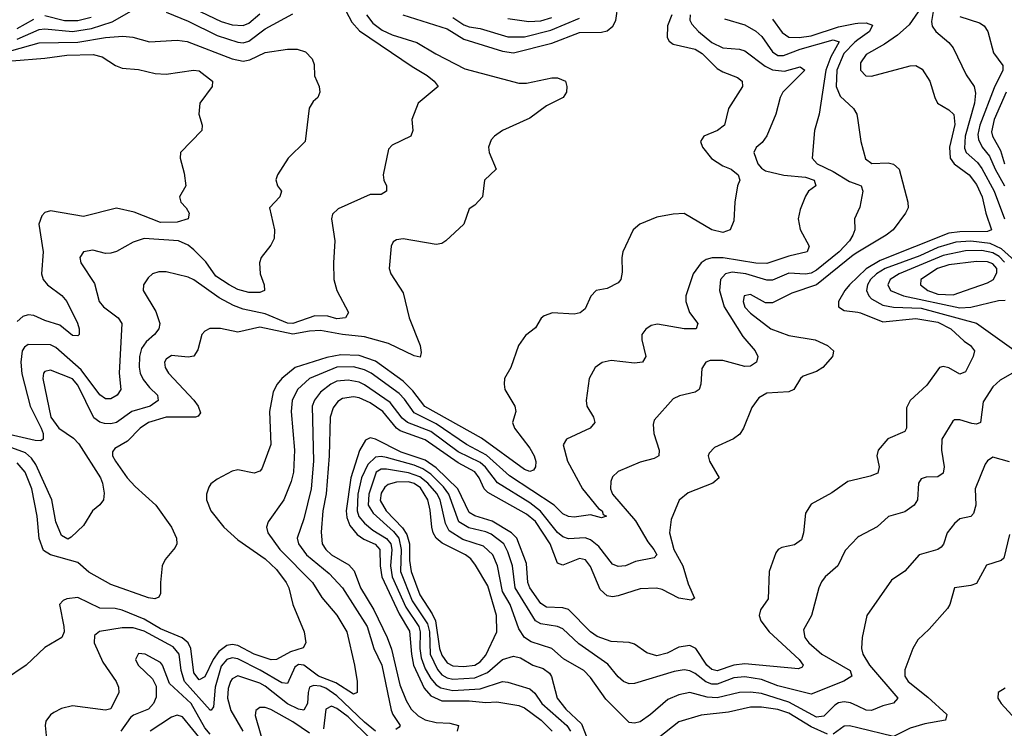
# Model space of a CAD drawing. Header units: inches. Extents: x 501365 to 657855, y 482276 to 547543.
# Tile 323 of 656: x 606959 to 610531, y 485000 to 487573. Entities that reach past the tile are written whole.
import ezdxf

# ---------------------------------------------------------------- set-up
doc = ezdxf.new("R2010")
doc.units = ezdxf.units.IN
doc.header["$MEASUREMENT"] = 0
doc.layers.add('A6408', color=7, linetype='Continuous')
doc.layers.add('A6418', color=7, linetype='Continuous')

msp = doc.modelspace()

# ---------------------------------------------------------------- linework, layer by layer
at = {"layer": 'A6408', "color": 5}
for points, elevation in [([(608130, 487628.3), (608164.3, 487564.3), (608192, 487532), (608382.4, 487402.4), (608437.3, 487370), (608463.1, 487350), (608477.6, 487330), (608404.6, 487270), (608381.6, 487210), (608384.9, 487170), (608378.4, 487150), (608310, 487116.8), (608297.4, 487102.6), (608278, 487010), (608279.5, 486990), (608290.2, 486970), (608290.2, 486949.8), (608270, 486938.3), (608230, 486938), (608113.9, 486886.1), (608093.5, 486866.5), (608090.1, 486850), (608102.5, 486770), (608096.9, 486690), (608098.9, 486630), (608109, 486590), (608151.3, 486510), (608141.3, 486490), (608110, 486486.5), (608076.3, 486496.2), (608030, 486498), (607950, 486470.2), (607930, 486471.1), (607850, 486505.1), (607770, 486521.7), (607734.9, 486534.9), (607682.8, 486562.8), (607590, 486628.6), (607570, 486637.5), (607490, 486657), (607463, 486657), (607440.4, 486650), (607424.4, 486635.6), (607407.9, 486610), (607406.5, 486590), (607452.9, 486512.9), (607467.5, 486470), (607463.7, 486450), (607448.2, 486430), (607417.1, 486402.9), (607400.7, 486379.3), (607392.9, 486350), (607391.7, 486311.7), (607395.7, 486290), (607406.9, 486266.9), (607430, 486237.2), (607459.1, 486210), (607460.9, 486190), (607432.7, 486170), (607365.9, 486150), (607310, 486110.8), (607290, 486105.3), (607266.5, 486106.5), (607250, 486111.6), (607227.7, 486127.7), (607170, 486245.6), (607150, 486268.9), (607070, 486300.6), (607050, 486296.1), (607045, 486290), (607042.9, 486270), (607071.7, 486130), (607101.2, 486090), (607153.6, 486053.6), (607173.4, 486033.4), (607251.5, 485910), (607259.3, 485890), (607265.8, 485854.2), (607263.1, 485830), (607249, 485811), (607223.1, 485790), (607190, 485736.2), (607146, 485694), (607132.9, 485687.1), (607110, 485699.8), (607090, 485749.6), (607075.2, 485830), (607017.4, 485957.4), (607001.3, 485981.3), (606979.9, 485999.9), (606930, 486018.6)], 2260), ([(606950, 487502.2), (607030, 487536.5), (607050, 487538.9), (607150, 487529.5), (607218.9, 487541.1), (607294.8, 487565.2), (607390, 487619.3)], 2260), ([(607565.4, 487625.4), (607690, 487566), (607730, 487554.1), (607770, 487551.6), (607790, 487559.8), (607830, 487594.2)], 2280), ([(608349.5, 487590), (608510, 487539.1), (608570, 487501.5), (608710, 487458.2), (608750, 487452.1), (608890, 487487.7), (608990, 487526.7), (609070, 487527.2), (609090, 487532.5), (609110.8, 487549.2), (609121.6, 487570), (609130, 487630.4)], 2320), ([(609324.4, 487590), (609309.5, 487550), (609308.1, 487508.1), (609315.3, 487495.3), (609330, 487484.2), (609410, 487465.4), (609434.9, 487450), (609490, 487395.7), (609510, 487383), (609563, 487363), (609580.3, 487350), (609581.2, 487330), (609530.2, 487250), (609515.9, 487190), (609490.3, 487170), (609440.9, 487150), (609429.3, 487130), (609435.8, 487110), (609469.2, 487069.2), (609510, 487042), (609540.3, 487030), (609565.3, 487010), (609571.8, 486990), (609563.1, 486970), (609553.4, 486910), (609550, 486842), (609537.1, 486810), (609510, 486800.4), (609470, 486809.8), (609370, 486869.7), (609330, 486867.1), (609270, 486855.4), (609209.3, 486830.7), (609184.2, 486810), (609147.4, 486730), (609143.1, 486710), (609144.2, 486655.8), (609139.3, 486630), (609130, 486618), (609090, 486596.9), (609050, 486589.7), (609031, 486569), (609010, 486523.6), (608992.1, 486508), (608970, 486503.8), (608891.6, 486508.4), (608862.2, 486497.8), (608850.3, 486489.7), (608830, 486454.5), (608794.3, 486425.7), (608768.5, 486390), (608741.1, 486310), (608717.6, 486270), (608716, 486250), (608719.6, 486230), (608754.9, 486170), (608759.1, 486150), (608747.4, 486110), (608753.8, 486090), (608810, 486017.8), (608825.4, 485990), (608831.3, 485968.7), (608830.1, 485949.9), (608822.7, 485937.3), (608810, 485932.1), (608790, 485939.7), (608634, 486054), (608428.6, 486168.6), (608385, 486225), (608350, 486261), (608250, 486333.3), (608190, 486353.1), (608124.4, 486355.6), (608073.6, 486346.4), (607958.3, 486310), (607909.6, 486270), (607892.4, 486250), (607877.9, 486222.1), (607865.3, 486150), (607869.6, 486030), (607837.2, 485942.8), (607830, 485933.3), (607810, 485927), (607750, 485938.7), (607730, 485933.3), (607675.8, 485904.2), (607652.7, 485887.3), (607644.5, 485875.5), (607636.8, 485850), (607637, 485830), (607651.7, 485790), (607699, 485730), (607750, 485684.3), (607850, 485615.7), (607890, 485576.6), (607925.7, 485530), (607935, 485510), (607950.1, 485450.1), (607991.4, 485350), (607997.2, 485310), (607987.2, 485292.8), (607941.7, 485278.3), (607890, 485249.9), (607871.2, 485248.8), (607810, 485269), (607750, 485301), (607730, 485304.2), (607710, 485300.7), (607681, 485279), (607660.5, 485250), (607630, 485187.3), (607610, 485176.6), (607590, 485202.2), (607580.1, 485290), (607569.9, 485310), (607548.5, 485328.5), (607470, 485361.9), (607410, 485396), (607330, 485429.4), (607305.2, 485434.8), (607250, 485435.9), (607170, 485474.6), (607130, 485470.6), (607116.2, 485463.8), (607103.2, 485450), (607119.4, 485370), (607120.7, 485350), (607111.8, 485330), (607050, 485294), (606981.7, 485230), (606903.9, 485176.1)], 2320), ([(608216.5, 487590), (608239.8, 487559.8), (608274.1, 487534.1), (608310, 487518), (608400.1, 487490), (608468.5, 487448.5), (608574.2, 487394.2), (608770, 487342.5), (608798.1, 487341.9), (608890, 487361.7), (608910, 487361.3), (608939.1, 487350), (608944.4, 487330), (608942.4, 487310), (608930.2, 487289.8), (608870, 487260.5), (608810, 487214.7), (608710.7, 487170), (608682, 487150), (608670, 487136), (608659.5, 487110), (608662, 487090), (608688, 487030), (608645.7, 486990), (608638.3, 486930), (608610, 486899.7), (608590, 486886), (608570.3, 486830), (608504.4, 486770), (608490, 486760.4), (608470, 486757.2), (608350, 486777.2), (608325.9, 486774.1), (608313.7, 486766.3), (608306.7, 486750), (608299.6, 486670), (608305.3, 486650), (608350, 486580.7), (608372.3, 486490), (608411.8, 486390), (608415.1, 486364.9), (608412, 486348), (608390, 486352.7), (608297, 486397), (608210, 486421.2), (608129.5, 486429.5), (608050, 486445), (608010, 486442.4), (607950, 486430.7), (607830, 486456.9), (607750, 486438.5), (607687.8, 486452.2), (607648.1, 486451.9), (607630, 486441.7), (607620.2, 486430), (607605.2, 486374.8), (607590, 486351.3), (607570, 486347.7), (607510, 486353.3), (607490, 486340.5), (607484.7, 486330), (607487, 486310), (607499, 486290), (607591.1, 486191.1), (607606.5, 486170), (607614.7, 486145.3), (607606.1, 486133.9), (607597.1, 486130), (607490.3, 486129.7), (607426.4, 486110), (607396.4, 486090), (607350, 486042.2), (607303.6, 486016.4), (607295.9, 486004.1), (607295.9, 485990), (607306.6, 485970), (607349.3, 485910), (607377.9, 485877.9), (607453.3, 485810), (607509.3, 485730), (607527.9, 485690), (607528.8, 485670), (607523, 485657), (607486.5, 485613.5), (607475.6, 485590), (607469.1, 485530), (607470.2, 485489.8), (607463.7, 485476.3), (607449.1, 485470.9), (607426.2, 485473.8), (607290, 485522.1), (607210, 485567.2), (607170, 485602.3), (607070.2, 485630.2), (607045.4, 485645.4), (607029.1, 485689.1), (607022.4, 485770), (607002.9, 485870), (606978.2, 485930), (606950, 485964.1)], 2280), ([(607050, 487587.7), (607120.9, 487570), (607170, 487569.8), (607218, 487582)], 2280), ([(609391.4, 487590), (609390.6, 487570.6), (609396.9, 487556.9), (609421.5, 487530), (609470, 487489.7), (609510, 487471), (609570, 487465.9), (609590, 487459.9), (609663.4, 487403.4), (609690, 487390.3), (609733.9, 487386.1), (609790, 487401.3), (609807, 487390), (609727.4, 487310), (609717.6, 487290), (609702.7, 487230), (609669.5, 487150.5), (609653, 487127), (609630.9, 487109.1), (609622, 487090), (609637.3, 487050), (609650, 487033.5), (609664.4, 487024.4), (609731.2, 487008.8), (609810, 487001.4), (609841.8, 486990), (609847.9, 486970), (609820.8, 486950), (609810, 486931.6), (609790, 486883.7), (609783.2, 486850), (609791, 486811), (609823.2, 486750), (609816.5, 486730), (609750, 486714.3), (609670, 486688.1), (609630, 486689.2), (609511.5, 486708.5), (609471.3, 486708.7), (609450, 486702.3), (609431.8, 486690), (609401.8, 486650), (609375.8, 486570), (609375.2, 486550), (609388.5, 486510), (609419.2, 486470), (609413.4, 486450), (609369.4, 486450.6), (609272.7, 486467.3), (609250, 486462), (609230.2, 486449.8), (609216, 486430), (609215.5, 486410), (609230.2, 486350), (609218, 486330), (609190, 486326.1), (609104.6, 486335.4), (609072.2, 486327.8), (609046.3, 486310), (609024.9, 486270), (609014.2, 486190), (609017.1, 486170), (609041.3, 486130), (609045.3, 486110), (609028.7, 486090), (608943.1, 486050), (608931.1, 486028.9), (608946.4, 485970), (609000.4, 485870), (609058.4, 485798.4), (609072.4, 485790), (609076.2, 485776.2), (609087.7, 485770), (609070, 485763.8), (609030, 485775.2), (608970, 485766.5), (608950, 485768.6), (608930, 485779.1), (608898.1, 485810), (608736.4, 485916.4), (608652.4, 485992.4), (608579.9, 486030), (608470, 486105.4), (608390, 486145.3), (608355.2, 486195.2), (608335.6, 486215.6), (608233.6, 486290), (608210, 486302.2), (608170, 486312.2), (608110, 486311.9), (608010.8, 486270), (607966.6, 486230), (607947.7, 486190), (607944.3, 486150), (607956.1, 486010), (607951.8, 485930), (607944.1, 485895.9), (607917.2, 485830), (607860.7, 485750), (607853.7, 485730), (607858.7, 485710), (607902.2, 485650), (608020.8, 485530), (608055.6, 485475.6), (608110, 485411), (608145.5, 485350), (608174, 485230), (608182.9, 485170), (608183.1, 485130), (608170, 485124.4), (608105.4, 485165.4), (608043.1, 485190), (607990, 485229.3), (607970, 485232.3), (607957.2, 485222.8), (607930, 485162.8), (607910, 485165.4), (607831.7, 485211.7), (607750, 485252.5), (607730, 485256.1), (607710, 485249.9), (607690, 485225.3), (607668.5, 485150), (607661.6, 485078.4), (607653.7, 485066.4), (607650, 485066.1), (607556.7, 485170), (607544.3, 485210), (607537.7, 485270), (607516, 485296), (607410, 485352.7), (607370, 485364.6), (607330, 485364.8), (607248.7, 485351.3), (607230, 485337.7), (607228.8, 485310), (607260.4, 485240.4), (607308.9, 485170), (607317.2, 485150), (607318, 485130), (607290, 485071), (607270, 485065.7), (607150, 485082.2), (607110, 485072.1), (607082.1, 485057.9), (607070, 485049.7), (607054, 485026), (607051.2, 485010), (607057.2, 484950)], 2340), ([(607490, 487600.1), (607570, 487567.7), (607675.4, 487515.4), (607750, 487490.7), (607770, 487488.8), (607790, 487494.2), (607850, 487539.7), (607950, 487594.5)], 2260), ([(608530, 487581), (608570, 487554.1), (608590, 487546.5), (608630, 487540.5), (608730, 487510.1), (608790, 487510.1), (608885.8, 487534.2), (608990, 487577.8)], 2340), ([(608730, 487577.4), (608806.4, 487566.4), (608850, 487568.7), (608890, 487580.5)], 2360), ([(606950, 487540.3), (607010, 487574)], 2280), ([(609515.9, 487575.9), (609590, 487553.9), (609630, 487531.2), (609651.4, 487511.4), (609690, 487455.6), (609710, 487443.2), (609730, 487443), (609790, 487465.3), (609910, 487499.1), (609932.2, 487492.2), (609902.4, 487437.6), (609884.2, 487390), (609859.8, 487230), (609843, 487170), (609834, 487070), (609852, 487050), (609910, 487021.8), (609970, 486985.5), (610000, 486974.5)], 2360), ([(609690, 487575), (609725.6, 487525.6), (609750, 487509.1), (609787.5, 487507.5), (609830, 487513.5), (609930, 487546.8), (609990, 487559.2), (610000, 487559.7)], 2380), ([(606930, 487460.3), (607029.2, 487489.2), (607170, 487491.7), (607270, 487508.2), (607333.3, 487513.3), (607369.6, 487509.6), (607430, 487491.8), (607530, 487498.5), (607566.9, 487493.1), (607730, 487430.4), (607770, 487422.5), (607793.4, 487426.6), (607850, 487453.5), (607930, 487465.8), (607965.6, 487465.6), (607995.7, 487455.7), (608020.3, 487430), (608027.6, 487410), (608028.6, 487368.6), (608044.9, 487330), (608047.7, 487310), (608040.7, 487290), (608023.9, 487276.1), (608008.9, 487251.1), (607994.9, 487130), (607932.4, 487070), (607894.4, 487010), (607888.7, 486991.3), (607893.7, 486970), (607908.7, 486950), (607902.4, 486930), (607865.5, 486890), (607883.2, 486810), (607881.5, 486778.5), (607870, 486754.5), (607834.3, 486710), (607829.1, 486690), (607831.2, 486650), (607845.5, 486610), (607846.4, 486590), (607830, 486582.5), (607790, 486582.7), (607750, 486593.5), (607718.5, 486610), (607670, 486642.1), (607633.8, 486693.8), (607590, 486737.5), (607570, 486754.7), (607535.1, 486770), (607410, 486778.8), (607370, 486764.7), (607310, 486731.3), (607290, 486724.9), (607270, 486724.5), (607224, 486736), (607190.6, 486730), (607177.3, 486710), (607180.2, 486690), (607230, 486615.3), (607247.1, 486550), (607263.2, 486530), (607316, 486490), (607329.4, 486470), (607320.1, 486290), (607325.7, 486230), (607312.8, 486210), (607290, 486196.4), (607270, 486196.4), (607250, 486211.4), (607182.1, 486302.1), (607090, 486383), (607070, 486392.4), (606990, 486393.5), (606976.3, 486383.7), (606967.8, 486370), (606963.1, 486330), (606966.5, 486286.5), (606997.2, 486170), (607036.5, 486090), (607044.2, 486070), (607044.2, 486050), (607036, 486044), (607015.1, 486044.9), (606830, 486087)], 2240), ([(610000, 487499.7), (609988.5, 487491.5), (609949.3, 487450), (609923.6, 487390), (609920.8, 487330), (609935.2, 487295.2), (609984.1, 487250), (609996.6, 487230), (610000, 487206.4)], 2380), ([(606930, 487423.8), (607050, 487432.6), (607130, 487443.8), (607225.9, 487445.9), (607258.1, 487438.1), (607306.4, 487406.4), (607330, 487396.8), (607390, 487391.4), (607450, 487377.2), (607490, 487375.1), (607588.9, 487388.9), (607610, 487387), (607658.4, 487350), (607657.6, 487330), (607612.4, 487270), (607608.2, 487230), (607620.5, 487190), (607619.1, 487170), (607542, 487090), (607541.6, 487070), (607555.8, 487015.8), (607561.7, 486970), (607538.4, 486930), (607543.1, 486910), (607562.6, 486890), (607573.1, 486870), (607570.3, 486850), (607530, 486838), (607470, 486836), (607374.3, 486874.3), (607310, 486888.1), (607190, 486858.4), (607070, 486879), (607050, 486873.1), (607039.3, 486860.7), (607028.5, 486830), (607043.5, 486730), (607037.6, 486650), (607044.4, 486630), (607059.7, 486610), (607111.2, 486571.2), (607130.1, 486550), (607168.9, 486471.1), (607174.7, 486450), (607174.3, 486430), (607170, 486425.4), (607150, 486425.8), (607104, 486464), (607050, 486480.4), (607010, 486499), (606990, 486501.7), (606970, 486495.1), (606950, 486477.1)], 2220), ([(610000, 486876.8), (609987.2, 486850), (609988.5, 486810), (609981.9, 486790), (609969.6, 486770), (609932.6, 486730), (609850, 486663.2), (609830, 486652.4), (609810, 486648.8), (609750, 486652.1), (609690, 486626.9), (609670, 486626.7), (609593.8, 486650), (609543.3, 486656.7), (609519.2, 486650), (609502, 486630), (609497.6, 486590), (609515.2, 486530), (609583.1, 486423.1), (609627.8, 486370), (609637.2, 486350), (609632.7, 486330), (609610, 486315.4), (609590, 486313.8), (609510, 486336.1), (609464.4, 486335.6), (609448.8, 486330), (609434, 486306), (609430.2, 486249.8), (609424.2, 486230), (609410, 486220.3), (609352.9, 486207.1), (609330, 486196.1), (609260.9, 486119.1), (609257.3, 486102.7), (609259.7, 486070), (609278.8, 486010), (609278.3, 485990), (609260.6, 485979.4), (609210, 485966), (609130, 485933.1), (609110, 485913.3), (609103.9, 485896.1), (609102.7, 485870), (609110.1, 485850), (609193.3, 485753.3), (609237.3, 485677.3), (609260.1, 485650), (609270.1, 485630), (609260.8, 485619.2), (609193.7, 485606.3), (609157.3, 485590), (609130, 485588.1), (609110, 485596), (609059.8, 485659.8), (609030, 485683.9), (609010, 485692), (608950, 485688.7), (608930, 485695), (608910, 485711.7), (608848.4, 485788.4), (608810, 485818.8), (608691.9, 485891.9), (608648.8, 485948.8), (608630, 485964.7), (608550, 486004.2), (608450, 486077.5), (608365.3, 486110), (608346.2, 486126.2), (608303.4, 486183.4), (608210, 486247.7), (608190, 486256.4), (608150, 486264.4), (608110, 486260.7), (608088.1, 486250), (608050, 486221.1), (608028.2, 486191.8), (608020.5, 486170), (608024.8, 485970), (608016.2, 485870), (607990, 485761.1), (607966, 485690), (607970.5, 485670), (607999.5, 485630), (608081.8, 485561.8), (608130, 485510), (608219.3, 485370), (608244, 485290), (608273.2, 485230), (608306.6, 485066.6), (608312.7, 485050), (608339.7, 485010), (608335.8, 485004.2), (608323.8, 484996.2)], 2360), ([(610000, 486728.4), (609982.3, 486717.7), (609850, 486610), (609760, 486579.9), (609690, 486544.4), (609665, 486545), (609610, 486574.9), (609587.1, 486570), (609583.4, 486550), (609590, 486529.4), (609610, 486507.4), (609684, 486450), (609750, 486426), (609845.2, 486410), (609890.3, 486390), (609911.3, 486370), (609910, 486362), (609907.6, 486350), (609873.4, 486310), (609850, 486296), (609801.8, 486278.2), (609792.3, 486270), (609767.7, 486230), (609750, 486222.3), (609670, 486217.2), (609640.2, 486199.8), (609615.3, 486164.7), (609585, 486090), (609571.7, 486068.3), (609548.7, 486051.3), (609479.8, 486020.2), (609460.3, 485999.7), (609456.5, 485990), (609461.5, 485970), (609496.9, 485910), (609474, 485890), (609384.4, 485855.6), (609351.7, 485828.3), (609322, 485758), (609315.9, 485710), (609332.2, 485650), (609365.3, 485590), (609384.6, 485524.6), (609407.3, 485472.7), (609395.1, 485464.9), (609350, 485472.4), (609290, 485504), (609268.7, 485508.7), (609210, 485506.5), (609130, 485481.7), (609110, 485478.1), (609090, 485481.1), (609064.5, 485504.5), (609030, 485588.2), (609011.6, 485611.6), (608990, 485617.3), (608930, 485592.5), (608910, 485600.2), (608883.5, 485670), (608830, 485750.8), (608798.1, 485778.1), (608656.9, 485856.9), (608644.1, 485870), (608625.8, 485910), (608610, 485931.5), (608550, 485964.4), (608430, 486048), (608339.7, 486079.7), (608325.9, 486090), (608276.1, 486150), (608230, 486182.2), (608190, 486199.8), (608170, 486203.6), (608130, 486197.6), (608113.3, 486186.7), (608095.9, 486164.1), (608085.1, 486130), (608081.5, 485990), (608071.1, 485851.1), (608058.7, 485790), (608052.9, 485712.9), (608056.7, 485670), (608069.2, 485650), (608090, 485630.1), (608153.2, 485593.2), (608172.2, 485572.2), (608195.8, 485510), (608243.8, 485430), (608292.6, 485330), (608307.6, 485287.6), (608338.6, 485158.6), (608361.5, 485101.5), (608379.4, 485070), (608405, 485045), (608430, 485031.3), (608470, 485021.9), (608519.2, 485019.2), (608550.3, 485010), (608546.2, 484990)], 2380), ([(610000, 486639.6), (609969.1, 486610), (609952.3, 486590), (609929.6, 486550), (609930.2, 486530.2), (609950, 486517.6), (610000, 486510.4)], 2420), ([(610000, 485905.3), (609963.4, 485896.6), (609905, 485855), (609830, 485814.5), (609810, 485780.9), (609803, 485710), (609795.2, 485684.8), (609770, 485666.9), (609723.8, 485656.2), (609711, 485649), (609702.5, 485637.4), (609678, 485570), (609674.7, 485470), (609646.7, 485430), (609642.3, 485410), (609648.1, 485390), (609678.1, 485350), (609787.3, 485250), (609801.6, 485230), (609798, 485222), (609784.1, 485215.9), (609590, 485234.3), (609550, 485229), (609489.5, 485209.5), (609470, 485214.3), (609452, 485230), (609412.2, 485290), (609390, 485300.9), (609350, 485294.8), (609307.4, 485272.6), (609270, 485263.9), (609234.2, 485274.2), (609190, 485305.6), (609170, 485312.1), (609104.3, 485315.7), (609053.7, 485333.7), (609030, 485350.3), (608950, 485432), (608930, 485438.1), (608870, 485440.4), (608850, 485453.9), (608809.4, 485510), (608802.3, 485530), (608798.1, 485598.1), (608762.7, 485690), (608742.8, 485710), (608672.7, 485752.7), (608610, 485771.6), (608590, 485784.2), (608548, 485870), (608470, 485946), (608430, 485973.1), (608342.6, 486002.6), (608250, 486049.6), (608230, 486054.2), (608213.2, 486046.8), (608191.4, 486008.6), (608160.1, 485910), (608143.5, 485790), (608145.2, 485765.2), (608157, 485737), (608183.8, 485703.8), (608207, 485687), (608248.7, 485668.7), (608265.8, 485650), (608266.6, 485590), (608272.7, 485550), (608335.8, 485415.8), (608373, 485353), (608380, 485270), (608388.2, 485230), (608426.1, 485146.1), (608450, 485117.8), (608490, 485099.9), (608590, 485099.6), (608650, 485094), (608690, 485096.4), (608770, 485083), (608790, 485074.4), (608850.5, 485030), (608890.5, 484990)], 2420), ([(610000, 485693.9), (609954, 485646), (609927.2, 485590), (609881.5, 485550), (609868.1, 485531.9), (609857.8, 485510), (609831.3, 485410), (609802.6, 485357.4), (609807, 485330), (609822.1, 485310), (609869.6, 485270), (609972.3, 485210), (609978.6, 485190), (609949, 485171), (609830, 485123.9), (609710, 485154.7), (609650, 485177.4), (609590, 485187.7), (609550, 485183), (609490, 485160.2), (609470, 485160.2), (609448.8, 485168.8), (609410, 485198.9), (609390, 485209.2), (609370, 485212.7), (609333.6, 485206.4), (609190, 485163.2), (609170, 485162.1), (609150, 485169.9), (609130, 485187.1), (609092.6, 485232.6), (608986.9, 485306.9), (608930, 485361.4), (608910, 485370.3), (608850, 485379.4), (608830, 485390.8), (608756.1, 485510), (608746.4, 485590), (608730, 485640.8), (608714.9, 485670), (608670, 485704.8), (608650, 485713.9), (608587.8, 485727.8), (608552.4, 485750), (608516.1, 485850), (608496.5, 485876.5), (608450, 485922.3), (608421.8, 485941.8), (608390, 485955.2), (608290, 485983.8), (608270, 485987.5), (608250, 485984.9), (608221.8, 485958.2), (608199.5, 485910), (608186.1, 485850), (608182.7, 485790), (608189.6, 485769.6), (608210, 485744.7), (608239.8, 485719.8), (608289.9, 485689.9), (608305.5, 485670), (608309.6, 485650), (608303.9, 485590), (608309.7, 485550), (608359.5, 485439.5), (608406.8, 485370), (608411.6, 485350), (608410.7, 485290), (608416, 485256), (608430, 485216.3), (608450, 485180.6), (608470, 485158.3), (608487.3, 485147.3), (608530, 485137.1), (608630, 485144), (608710, 485169.7), (608730, 485167.6), (608810, 485143.8), (608828.2, 485128.2), (608853.8, 485090), (608943.6, 485010), (608956.9, 484990)], 2440), ([(610000, 485080.3), (609973.3, 485093.3), (609950, 485096.1), (609930, 485092.5), (609915.8, 485084.2), (609876.2, 485043.8), (609850, 485041), (609750, 485095.4), (609650, 485127.1), (609610, 485131.9), (609570, 485129.9), (609490, 485111), (609453.7, 485113.7), (609390, 485130.4), (609350, 485122.3), (609310, 485104.9), (609247.8, 485050), (609210, 485024.1), (609190, 485018.7), (609170, 485021.6), (609085.7, 485105.7), (609030, 485184.9), (609006.2, 485210), (608932.3, 485252.3), (608889.7, 485290), (608814.4, 485314.4), (608789.9, 485329.9), (608770, 485361.6), (608738.6, 485450), (608710, 485497.2), (608692.1, 485590), (608675.2, 485630), (608641.8, 485661.8), (608566.2, 485686.2), (608517.4, 485717.4), (608503.9, 485743.9), (608484.1, 485830), (608472.4, 485852.4), (608439.2, 485890), (608410, 485913.3), (608370, 485927.4), (608290, 485941.6), (608270, 485941.6), (608252.2, 485930), (608225.3, 485850), (608223.2, 485810), (608241.1, 485781.1), (608314.5, 485714.5), (608334.5, 485690), (608342.6, 485650), (608340.3, 485570), (608382.9, 485462.9), (608439, 485379), (608445.2, 485350), (608448.6, 485270), (608474.1, 485214.1), (608490, 485194.4), (608510, 485183), (608530, 485179.2), (608610, 485184), (608656.6, 485203.4), (608710, 485250.4), (608750, 485261.7), (608775.7, 485255.7), (608821.1, 485230), (608857.7, 485217.7), (608880.6, 485200.6), (608887.9, 485187.9), (608909.1, 485110), (608940.7, 485070), (608997, 485017), (609025.1, 484945.1)], 2460), ([(607650, 484979.6), (607630, 485002.5), (607580.8, 485090), (607502.7, 485162.7), (607477.3, 485230), (607470, 485238.8), (607414.5, 485270), (607390, 485271.7), (607378.9, 485250), (607388.1, 485230), (607440.3, 485180.3), (607453.7, 485153.7), (607453.4, 485113.4), (607444.8, 485090), (607426.5, 485070), (607372.1, 485047.9), (607361, 485039), (607325.5, 484990)], 2360), ([(608250, 484989.8), (608210, 485022.2), (608110, 485118.2), (608070, 485145.7), (608050, 485152.7), (608024.6, 485155.4), (608010.4, 485149.6), (608005, 485130), (608003.4, 485090), (607990, 485066.6), (607970, 485069.3), (607930, 485089.5), (607850, 485153.3), (607830, 485163.8), (607749.7, 485190.3), (607730, 485180.2), (607724, 485170), (607715.2, 485144.8), (607712.5, 485110), (607724.5, 485064.5), (607768.1, 484990)], 2360), ([(608230, 484963.6), (608150, 485042.2), (608110, 485072.8), (608090, 485081), (608069.8, 485070.2), (608061, 484999)], 2380), ([(607624.7, 484950), (607550, 485042.2), (607530, 485047.9), (607510, 485040.4), (607432.1, 484990)], 2380), ([(608010, 484982.8), (607950, 485023.9), (607870, 485068.2), (607850, 485075.3), (607830, 485075.3), (607815.6, 485064.4), (607813.4, 485046.6), (607851.9, 484911.9)], 2380), ([(609890, 484978.5), (609830, 485006.1), (609750, 485055.2), (609710, 485068.8), (609650, 485076.9), (609610, 485076.6), (609530, 485058.7), (609431.8, 485048.2), (609350, 485023.7), (609275.8, 484964.2)], 2480), ([(610000, 485001.9), (609970, 485009.2), (609950, 485007.6), (609910, 484978.5)], 2480)]:
    msp.add_lwpolyline(points, dxfattribs=dict(at, elevation=elevation))
at = {"layer": 'A6408', "color": 5, "elevation": 2480}
msp.add_lwpolyline([(608370, 485895.6), (608326.2, 485893.8), (608295.2, 485884.8), (608284, 485876), (608270, 485854.1), (608267.2, 485827.2), (608288.8, 485790), (608348, 485728), (608363.8, 485703.8), (608373.7, 485670), (608373.6, 485610), (608379.7, 485570), (608410, 485485.1), (608455.8, 485415.8), (608467.9, 485390), (608482.1, 485290), (608490, 485265.5), (608510, 485238.3), (608530, 485227.1), (608570, 485224.4), (608610, 485229.8), (608630, 485241.1), (608650, 485265.3), (608689.5, 485350.5), (608688.7, 485410), (608657.5, 485517.5), (608613.1, 485593.1), (608595.3, 485615.3), (608576, 485630), (608491.9, 485671.9), (608470.4, 485690.4), (608458.7, 485710), (608453.6, 485730), (608448, 485792), (608439.5, 485830), (608412.7, 485872.7), (608390, 485889.6)], close=True, dxfattribs=at)
at = {"layer": 'A6418', "color": 5}
for points, elevation in [([(610219.3, 487600.7), (610185.5, 487554.5), (610143.7, 487516.3), (610096.7, 487483.3), (610030, 487445.9), (610010, 487416.1), (610008.9, 487390), (610029.3, 487369.3), (610050, 487368.2), (610190, 487404.7), (610210, 487406), (610233.3, 487393.3), (610261, 487350), (610279, 487290), (610289.3, 487270), (610330, 487245.5), (610348.1, 487228.1), (610351.9, 487191.9), (610332.2, 487110), (610334.3, 487070), (610349.5, 487049.5), (610403.8, 487010), (610430, 486974), (610450.6, 486930), (610464.2, 486870), (610484.3, 486810), (610470, 486803.9), (610370, 486803), (610330, 486797.5), (610081.2, 486698.8), (610030, 486668.3), (610000, 486639.6)], 2420), ([(610274.8, 487610), (610266.6, 487566.6), (610269.7, 487549.7), (610283.3, 487530), (610329.4, 487490), (610345.7, 487470), (610392.5, 487372.5), (610421.7, 487330), (610426.4, 487306.4), (610423.5, 487270), (610389.2, 487150), (610386.4, 487106.5), (610392.8, 487090), (610434, 487054), (610450, 487032.9), (610494.8, 486950), (610532.5, 486850)], 2440), ([(610370, 487583.7), (610441.4, 487561.4), (610457.6, 487550), (610470.9, 487530), (610492.1, 487452.1), (610525.8, 487405.8), (610526.3, 487390), (610494.7, 487325.3), (610442.7, 487190), (610435.8, 487155.8), (610437.3, 487137.3), (610450.4, 487110.4), (610477.8, 487077.8), (610498.1, 487030), (610531.6, 486970)], 2460), ([(610000, 487559.7), (610030, 487561.3), (610052.6, 487552.6), (610042.6, 487530), (610000, 487499.7)], 2380), ([(610538.4, 487310), (610494.6, 487210), (610485.3, 487165.3), (610488.4, 487150), (610517.8, 487097.8), (610532.3, 487050)], 2480), ([(610000, 487206.4), (610011, 487131), (610027.5, 487067.5), (610050.2, 487050.2), (610110, 487052.6), (610128.7, 487048.7), (610149.2, 487030), (610181.8, 486910), (610182, 486890), (610172.9, 486870), (610127.6, 486810), (610102.4, 486790), (610000, 486728.4)], 2380), ([(610000, 486974.5), (610012.1, 486970), (610017.7, 486950), (610007.5, 486892.5), (610000, 486876.8)], 2360), ([(610570, 486697.4), (610520.5, 486740.5), (610479.7, 486759.7), (610410, 486769.3), (610355.5, 486764.5), (610290, 486746.3), (610224.4, 486715.6), (610098.7, 486670), (610067.5, 486650), (610046.3, 486630), (610034.3, 486610), (610031.5, 486590), (610039.9, 486570), (610050, 486559), (610090, 486536.1), (610129.1, 486529.1), (610230, 486525.2), (610430.6, 486470.6), (610599.5, 486350)], 2440), ([(610532, 486692), (610512.8, 486712.8), (610490, 486726.7), (610450, 486734.3), (610390, 486733.8), (610310, 486716.7), (610149.6, 486650), (610117.4, 486630), (610108.4, 486610), (610118.9, 486590), (610165, 486570), (610370, 486526.5), (610410, 486528.7), (610510, 486553.8), (610534.7, 486554.7)], 2460), ([(610000, 486510.4), (610010, 486509), (610090, 486476.2), (610210, 486488.1), (610290, 486474.2), (610337.6, 486450), (610385.3, 486405.3), (610409.1, 486390), (610423.2, 486370), (610417.7, 486350), (610390, 486294.8), (610370, 486285.5), (610330, 486309.2), (610310, 486313.6), (610296.4, 486310), (610250, 486246), (610190.1, 486189.9), (610175.9, 486164.1), (610175.8, 486090), (610170, 486077.7), (610108.8, 486051.2), (610073.8, 486010), (610068.4, 485990), (610077.1, 485950), (610072.9, 485927.1), (610044.2, 485915.8), (610000, 485905.3)], 2420), ([(610560.9, 486290), (610516.4, 486263.6), (610490, 486240.5), (610454.3, 486185.7), (610445.3, 486110), (610430, 486104.6), (610413.2, 486106.9), (610370, 486120.6), (610350, 486119.8), (610345, 486115), (610304.5, 486050), (610303.5, 486010), (610313.1, 485950), (610310, 485926.6), (610290, 485913.7), (610247.7, 485912.3), (610230, 485905.7), (610220.2, 485890), (610215.7, 485830), (610203.8, 485810), (610170, 485786.3), (610111, 485769), (610070, 485731.9), (610003, 485697), (610000, 485693.9)], 2440), ([(610550, 485967.9), (610490, 485985), (610470, 485971.1), (610461.4, 485958.6), (610425, 485870), (610427.6, 485810), (610419.8, 485780.2), (610410, 485768.9), (610370, 485760.8), (610350, 485744.2), (610323.8, 485710), (610310.9, 485669.1), (610302.4, 485657.6), (610290.5, 485650), (610222.3, 485630), (610170, 485571.1), (610122, 485538), (610032.6, 485410), (610015.2, 485330), (610013.2, 485290), (610018.5, 485270), (610042.6, 485230), (610145.4, 485110), (610129, 485091), (610090, 485081.9), (610050, 485064.9), (610030, 485065.8), (610000, 485080.3)], 2460), ([(610550, 485703.7), (610530, 485618), (610520.4, 485610), (610467.2, 485592.8), (610430, 485526.3), (610410, 485518.5), (610350.2, 485509.8), (610333.8, 485450), (610324.8, 485435.2), (610259.2, 485360.8), (610218.1, 485321.9), (610198.8, 485290), (610170, 485212.3), (610170.1, 485190), (610182.1, 485170), (610253.6, 485113.6), (610323, 485050), (610317.3, 485030), (610243.3, 485016.7), (610190, 485001.2), (610129.5, 484970.5), (610000, 485001.9)], 2480), ([(610533.8, 485146.2), (610509.4, 485130), (610507.8, 485110), (610519.4, 485090), (610610, 484991.2)], 2520)]:
    msp.add_lwpolyline(points, dxfattribs=dict(at, elevation=elevation))
at = {"layer": 'A6418', "color": 5, "elevation": 2480}
msp.add_lwpolyline([(610430, 486695.4), (610330, 486683), (610289.2, 486670), (610227.8, 486630), (610226.7, 486610), (610253.9, 486590), (610290, 486576.4), (610345.8, 486574.2), (610390, 486589.7), (610470, 486616.9), (610492.4, 486630), (610504.7, 486655.3), (610503.6, 486670), (610490, 486686.7), (610470, 486693.9)], close=True, dxfattribs=at)

doc.saveas('drawing.dxf')
